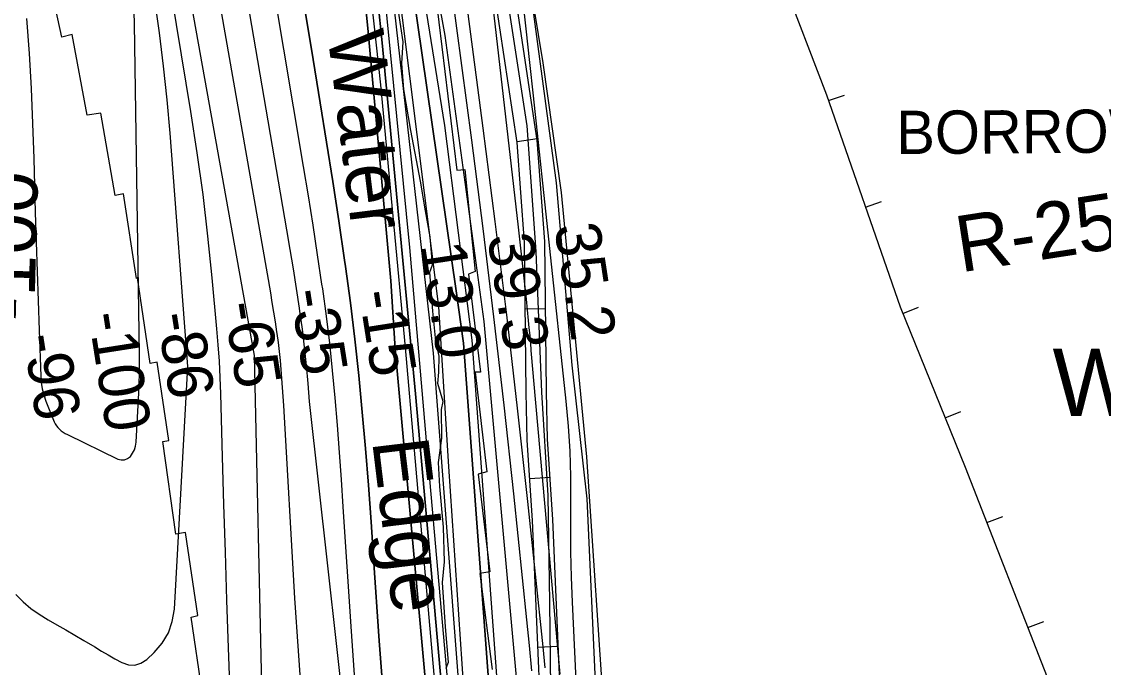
# Model space of a CAD drawing. Extents: x 3250478 to 3288318, y 788638 to 816472.
# Drawn here: x 3276625 to 3278223, y 802083 to 803037 of the extents above; entities that cross this region are included whole.
import ezdxf

# ---------------------------------------------------------------- set-up
doc = ezdxf.new("R2010")
doc.units = 0
for name, color, linetype in [('V-BORW-IDEN', 7, 'Continuous'), ('V-BORW-LINE', 7, 'Continuous'), ('V-RIVR-EDGE', 7, 'Continuous'), ('V-RIVR-IDEN', 7, 'Continuous'), ('V-RIVR-RANG', 7, 'Continuous'), ('V-RIVR-RANG-IDEN', 7, 'Continuous'), ('V-ROAD-CNTR', 7, 'Continuous'), ('V-RRAP-RVMT', 7, 'Continuous'), ('V-TOPO-DPTH', 7, 'Continuous'), ('V-TOPO-MAJR', 7, 'Continuous'), ('V-TOPO-MINR', 7, 'Continuous'), ('V-TOPO-MINR-IDEN', 7, 'Continuous'), ('V-TOPO-WATR', 7, 'Continuous')]:
    doc.layers.add(name, color=color, linetype=linetype)

msp = doc.modelspace()

# ---------------------------------------------------------------- linework, layer by layer
at = {"layer": 'V-BORW-LINE'}
for p, q in [((3277817.2, 802920.3), (3277840.9, 802928.5)), ((3277871.9, 802762.9), (3277895.5, 802771.1)), ((3277927, 802605.7), (3277950.2, 802615.1)), ((3277989.7, 802451.4), (3278012.9, 802460.8)), ((3278051.4, 802296.6), (3278074.6, 802305.7)), ((3278112, 802141.4), (3278135.3, 802150.5))]:
    msp.add_line(p, q, dxfattribs=at)
msp.add_lwpolyline([(3277709.1, 803437.5), (3277661.8, 803413.3), (3277651.6, 803403.3), (3277647.1, 803350), (3277748, 803102.6), (3277814.2, 802929), (3277923, 802615.5), (3278019.3, 802378.6), (3278144, 802059.4), (3278237.8, 801798.7)], dxfattribs=at)
msp.add_lwpolyline([(3277709.1, 803437.5), (3277661.8, 803413.3), (3277651.6, 803403.3), (3277647.1, 803350), (3277748, 803102.6), (3277814.2, 802929), (3277923, 802615.5), (3278019.3, 802378.6), (3278144, 802059.4), (3278237.8, 801798.7)], dxfattribs=at)
at = {"layer": 'V-RIVR-EDGE'}
msp.add_lwpolyline([(3277252.6, 802081.6), (3277255.7, 802090.3), (3277251.5, 802142.4), (3277246.9, 802208.1), (3277250, 802238.5), (3277248.4, 802289.8), (3277242.9, 802349.8), (3277241.2, 802385.5), (3277246.1, 802421.5), (3277245.7, 802463.7), (3277248, 802475.4), (3277240.2, 802502), (3277241.5, 802518.9), (3277242, 802542.4), (3277237.3, 802564.6), (3277232.6, 802608.9), (3277228.4, 802666.7), (3277232.4, 802677.6), (3277228.6, 802718.9), (3277222.1, 802757.6), (3277214.4, 802801.5), (3277200.3, 802876.3), (3277190, 802936.8), (3277187, 802975.4), (3277188.8, 803007.2), (3277182, 803052.8)], dxfattribs=at)
at = {"layer": 'V-ROAD-CNTR'}
for p, q in [((3277357.1, 802859.9), (3277386.7, 802864.4)), ((3277369.2, 802612.5), (3277399.2, 802612.8)), ((3277376, 802361.8), (3277406, 802363.8)), ((3277388.1, 802112.5), (3277418.1, 802113.7))]:
    msp.add_line(p, q, dxfattribs=at)
for points in [[(3277392.9, 801999.9), (3277380.1, 802299.7), (3277372.3, 802418.4), (3277370.5, 802489.6), (3277368.2, 802710.8), (3277357.3, 802858.4), (3277325.1, 803071), (3277305.5, 803189.6), (3277287.6, 803279.3), (3277276.5, 803353.1), (3277271.8, 803390.1), (3277271.1, 803434.6), (3277277.1, 803549.4), (3277286.9, 803719.9), (3277298.5, 803814.5), (3277311.1, 803899.7), (3277332.3, 803977.4), (3277357.7, 804085.9), (3277361.8, 804141.7)], [(3277378.5, 804141.4), (3277383.6, 804080), (3277359.8, 803996.6), (3277320, 803910.4), (3277296.3, 803561.3), (3277300.1, 803372.7), (3277314.9, 803252.3), (3277371.5, 802882.9), (3277384.8, 802697.3), (3277393.3, 802489.3), (3277402.6, 802336.8), (3277404.9, 802178.4), (3277406.7, 802052.1), (3277409.5, 801949.2), (3277423.1, 801871.7), (3277443.9, 801755.4), (3277461.3, 801657.6)], [(3277422.8, 802002.3), (3277410.1, 802301.3), (3277402.3, 802419.8), (3277400.5, 802490.1), (3277398.2, 802712.1), (3277387.1, 802861.8), (3277354.7, 803075.7), (3277335, 803195), (3277317.2, 803284.5), (3277306.2, 803357.2), (3277301.8, 803392.2), (3277301.1, 803434.1), (3277307.1, 803547.7), (3277316.8, 803717.2), (3277328.3, 803810.5), (3277340.5, 803893.5), (3277361.4, 803970), (3277387.4, 804081.3), (3277391.9, 804141)], [(3278330.5, 803712.4), (3278071.8, 803610.8), (3277877.9, 803542.4), (3277760.5, 803500.5), (3277665.5, 803466.7), (3277609.5, 803449.7), (3277566.7, 803439.7), (3277366.7, 803387.7), (3277346.3, 803375), (3277336.4, 803357.4), (3277336.4, 803334.5), (3277346.3, 803290.6), (3277379.2, 803066.6), (3277415.1, 802799), (3277438.2, 802529.4), (3277460.1, 802331.7), (3277473.4, 802040.2), (3277480.1, 801770.8), (3277492.8, 801679), (3277506.9, 801611.4), (3277520.6, 801531.3)], [(3277612.5, 801156.3), (3277539.9, 801504.7), (3277504.3, 801737.2), (3277487.3, 801991.8), (3277460.1, 802394), (3277422.8, 802784.4), (3277395.6, 802976.1), (3277361.7, 803183.2), (3277343, 803291.8), (3277343, 803330.9), (3277363.4, 803366.5), (3277397.3, 803388.6), (3277490.7, 803407.2), (3277701.1, 803461.6), (3278028.7, 803585.4), (3278332.5, 803712.5)]]:
    msp.add_lwpolyline(points, dxfattribs=at)
at = {"layer": 'V-RRAP-RVMT'}
for p, q in [((3276684.9, 803014.3), (3276654.7, 803151.6)), ((3277234.4, 803096.4), (3277268.1, 802817.7)), ((3276700.1, 803018.2), (3276684.9, 803014.3)), ((3276722.3, 802899), (3276700.1, 803018.2)), ((3276742.5, 802901.7), (3276722.3, 802899)), ((3276763.6, 802780.3), (3276742.5, 802901.7)), ((3277268.1, 802817.7), (3277279.8, 802818.7)), ((3277279.8, 802818.7), (3277295.2, 802667.6)), ((3276775.6, 802782.3), (3276763.6, 802780.3)), ((3276794.9, 802657.6), (3276775.6, 802782.3)), ((3276796.3, 802658.4), (3276794.9, 802657.6)), ((3276815.2, 802531.9), (3276796.3, 802658.4)), ((3277295.2, 802667.6), (3277285.6, 802663.8)), ((3277285.6, 802663.8), (3277303, 802518.7)), ((3276825.3, 802533.5), (3276815.2, 802531.9)), ((3276842.8, 802417.8), (3276825.3, 802533.5)), ((3277303, 802518.7), (3277295.3, 802518.9)), ((3277295.3, 802518.9), (3277312.3, 802371.5)), ((3276833.8, 802416.2), (3276842.8, 802417.8)), ((3276853.3, 802279.4), (3276833.8, 802416.2)), ((3277312.3, 802371.5), (3277299.6, 802368)), ((3277299.6, 802368), (3277317, 802223.9)), ((3276867.5, 802281.8), (3276853.3, 802279.4)), ((3276885.5, 802159.1), (3276867.5, 802281.8)), ((3277317, 802223.9), (3277302.2, 802221.3)), ((3277302.2, 802221.3), (3277320.5, 802079.4)), ((3276875.7, 802157), (3276885.5, 802159.1)), ((3276895.9, 802019.4), (3276875.7, 802157))]:
    msp.add_line(p, q, dxfattribs=at)
at = {"layer": 'V-TOPO-DPTH'}
for points in [[(3276892.9, 804781.3), (3277087.6, 804088.9), (3277094.1, 804039.6), (3277126.1, 803612.8), (3277153.9, 803239.6), (3277164.6, 803151.6), (3277233, 802546.8), (3277273.6, 802019.1), (3277277.9, 801899), (3277327.1, 801555.8), (3277348.5, 801405.7), (3277380.7, 801251.2), (3277384.9, 801221.2), (3277410.5, 800597.1)], [(3276892.9, 804781.3), (3277087.6, 804088.9), (3277094.1, 804039.6), (3277126.1, 803612.8), (3277153.9, 803239.6), (3277164.6, 803151.6), (3277233, 802546.8), (3277273.6, 802019.1), (3277277.9, 801899), (3277327.1, 801555.8), (3277348.5, 801405.7), (3277380.7, 801251.2), (3277384.9, 801221.2), (3277410.5, 800597.1)], [(3278043.5, 798542.7), (3277830.5, 799256.4), (3277566.9, 799908.5), (3277517.6, 800082.3), (3277468.3, 800241), (3277429.8, 800571.3), (3277421.2, 800642.1), (3277410.6, 800987.4), (3277400, 801210.5), (3277393.5, 801266.3), (3277350.7, 801538.7), (3277329.3, 801695.2), (3277325.1, 801815.3), (3277325.1, 801924.7), (3277278.1, 802561.8), (3277267.4, 802639), (3277188.2, 803185.9), (3277171.1, 803391.8), (3277162.6, 803604.2), (3277160.5, 803885.2), (3277160.6, 804026.7), (3277152, 804061), (3277098.4, 804232.6), (3276937.7, 804777.5)], [(3276847.8, 804710), (3276986.9, 804194.1), (3277031.9, 804016), (3277102.5, 803454.1), (3277138.9, 803192.4), (3277158.1, 803005.8), (3277207.3, 802486.7), (3277260.7, 801884), (3277305.7, 801504.4), (3277359.2, 801223.4), (3277382.6, 800685), (3277391.2, 800526.3), (3277412.5, 800204.6), (3277453.2, 799970.8), (3277491.8, 799816.3), (3277536.8, 799668.3), (3277575.4, 799580.4), (3277620.4, 799498.8), (3277676.1, 799421.6), (3277755.4, 799312.2), (3277770.4, 799280), (3277813.3, 799119.2), (3277974, 798523.5)], [(3277974, 798523.5), (3277813.3, 799119.2), (3277770.4, 799280), (3277755.4, 799312.2), (3277676.1, 799421.6), (3277620.4, 799498.8), (3277575.4, 799580.4), (3277536.8, 799668.3), (3277491.8, 799816.3), (3277453.2, 799970.8), (3277412.5, 800204.6), (3277391.2, 800526.3), (3277382.6, 800685), (3277359.2, 801223.4), (3277305.7, 801504.4), (3277260.7, 801884), (3277207.3, 802486.7), (3277158.1, 803005.8), (3277138.9, 803192.4), (3277102.5, 803454.1), (3277031.9, 804016), (3276986.9, 804194.1), (3276847.8, 804710)], [(3277354.8, 800674.3), (3277342, 800959.6), (3277324.9, 801247), (3277301.3, 801364.9), (3277271.4, 801568.7), (3277239.3, 801871.1), (3277177.3, 802553.2), (3277170.9, 802654), (3277136.7, 803027.2), (3277119.6, 803196.7), (3276980.4, 804005.3), (3276797.5, 804660.4)], [(3276797.5, 804660.4), (3276980.4, 804005.3), (3277119.6, 803196.7), (3277136.7, 803027.2), (3277170.9, 802654), (3277177.3, 802553.2), (3277239.3, 801871.1), (3277271.4, 801568.7), (3277301.3, 801364.9), (3277324.9, 801247), (3277342, 800959.6), (3277354.8, 800674.3)], [(3277121.2, 802014.3), (3277111.9, 802143), (3277100.5, 802319.7), (3277097.8, 802360.1), (3277094.9, 802400.4), (3277091.8, 802440.8), (3277088.5, 802481.1), (3277084.7, 802521.4), (3277080.4, 802561.7), (3277075.5, 802601.9), (3277070, 802642), (3277069, 802649), (3277062.6, 802692.5), (3277055.9, 802736), (3277049, 802779.5), (3277041.8, 802822.9), (3276997.7, 803084.9)], [(3277121.2, 802014.3), (3277111.9, 802143), (3277100.5, 802319.7), (3277097.8, 802360.1), (3277094.9, 802400.4), (3277091.8, 802440.8), (3277088.5, 802481.1), (3277084.7, 802521.4), (3277080.4, 802561.7), (3277075.5, 802601.9), (3277070, 802642), (3277069, 802649), (3277062.6, 802692.5), (3277055.9, 802736), (3277049, 802779.5), (3277041.8, 802822.9), (3276997.7, 803084.9)], [(3277162.2, 802006.9), (3277153.6, 802121.8), (3277145.3, 802243.8), (3277141.5, 802297.8), (3277137.5, 802351.9), (3277133.1, 802405.9), (3277128.5, 802459.9), (3277123.4, 802513.8), (3277117.6, 802567.7), (3277111, 802621.5), (3277103.7, 802675.2), (3277102.4, 802684.4), (3277093.9, 802742.6), (3277085.1, 802800.8), (3277075.9, 802858.9), (3277066.5, 802917), (3277053.3, 802996.4), (3277037.1, 803094.2)], [(3277037.1, 803094.2), (3277053.3, 802996.4), (3277066.5, 802917), (3277075.9, 802858.9), (3277085.1, 802800.8), (3277093.9, 802742.6), (3277102.4, 802684.4), (3277103.7, 802675.2), (3277111, 802621.5), (3277117.6, 802567.7), (3277123.4, 802513.8), (3277128.5, 802459.9), (3277133.1, 802405.9), (3277137.5, 802351.9), (3277141.5, 802297.8), (3277145.3, 802243.8), (3277153.6, 802121.8), (3277162.2, 802006.9)]]:
    msp.add_lwpolyline(points, dxfattribs=at)
at = {"layer": 'V-TOPO-MAJR'}
for points in [[(3277379.2, 802077.3), (3277375.5, 802115), (3277371.7, 802152.7), (3277352.3, 802339.2), (3277338.1, 802470.1), (3277323.1, 802600.8), (3277307.1, 802731.5), (3277290.3, 802862.1), (3277253.5, 803138.5)], [(3277117.8, 801870.4), (3277050.7, 802475.4), (3277048.6, 802502.2), (3277046.1, 802529), (3277043.3, 802555.7), (3277040, 802582.4), (3277036.4, 802609), (3277035.7, 802613.7), (3277031.4, 802642.7), (3277026.9, 802671.6), (3277022.2, 802700.5), (3277017.3, 802729.3), (3276950.1, 803121.3)], [(3276632.6, 803041.7), (3276636.2, 802990), (3276639.2, 802938.3), (3276641.5, 802886.5), (3276643.3, 802834.7), (3276645.5, 802754.8), (3276646.8, 802711.3), (3276648.1, 802667.9), (3276649.5, 802624.4), (3276651.1, 802580.9), (3276653.5, 802513), (3276654.3, 802503.6), (3276655.8, 802494.3), (3276658.2, 802485.3), (3276661.2, 802476.3), (3276673.3, 802445.6), (3276674.8, 802442.5), (3276676.6, 802439.6), (3276678.8, 802436.9), (3276681.2, 802434.5), (3276683.9, 802432.3), (3276686.8, 802430.3), (3276689.8, 802428.5), (3276692.8, 802426.8), (3276767.3, 802390.5), (3276772.4, 802389.2), (3276777.3, 802389.2), (3276781.8, 802391.1), (3276786, 802394.3), (3276789.3, 802399.1), (3276792, 802404.1), (3276793.6, 802409.6), (3276794.4, 802415.3), (3276798.2, 802488.5), (3276798.8, 802502.6), (3276799.2, 802516.7), (3276799.4, 802530.8), (3276799.3, 802545), (3276792.1, 803034.2), (3276791.7, 803050.5)]]:
    msp.add_lwpolyline(points, dxfattribs=at)
at = {"layer": 'V-TOPO-MINR'}
for points in [[(3277012.1, 804812.6), (3277098.5, 804462.1), (3277184.1, 804046), (3277201.2, 803831.5), (3277207.5, 803284.6), (3277220.4, 803181.6), (3277250.3, 803016.5), (3277308.1, 802593.9), (3277380.8, 801791.7), (3277395.7, 801493.6), (3277434.3, 801227.6), (3277440.6, 800976.7), (3277457.7, 800663.5), (3277476.9, 800455.5), (3277521.9, 800249.6), (3277620.5, 799940.7), (3277903.4, 799275.7), (3277929.1, 799177), (3277978.4, 798930.4), (3278074.4, 798551.2)], [(3278059.9, 798547.2), (3277851.9, 799275.7), (3277581.9, 799930), (3277496.2, 800262.4), (3277461.9, 800457.6), (3277447.5, 800598.2), (3277408.5, 801244.8), (3277389.3, 801375.6), (3277350.8, 801675.9), (3277342.2, 801869), (3277291, 802566), (3277250.3, 802883.5), (3277196.8, 803218.1), (3277181.8, 803456.2), (3277177.7, 803857.3), (3277173.4, 804028.9), (3277149.9, 804118.9), (3276984.3, 804796.1)], [(3278027.2, 798538.2), (3277935.5, 798806), (3277806.9, 799254.3), (3277796.2, 799290.8), (3277609.7, 799736.9), (3277513.3, 800009.3), (3277446.8, 800219.6), (3277436.2, 800393.3), (3277416.9, 800624.9), (3277391.4, 801225.5), (3277350.7, 801463.6), (3277288.6, 801905.4), (3277256.6, 802379.5), (3277241.6, 802615.4), (3277166.7, 803211.7), (3277145.4, 803477.6), (3277126.2, 803812.2), (3277113.4, 804043.9), (3277098.4, 804116.8), (3277002, 804462.2), (3276914.1, 804773.2)], [(3276937.7, 804777.5), (3277098.4, 804232.6), (3277152, 804061), (3277160.6, 804026.7), (3277160.5, 803885.2), (3277162.6, 803604.2), (3277171.1, 803391.8), (3277188.2, 803185.9), (3277267.4, 802639), (3277278.1, 802561.8), (3277325.1, 801924.7), (3277325.1, 801815.3), (3277329.3, 801695.2), (3277350.7, 801538.7), (3277393.5, 801266.3), (3277400, 801210.5), (3277410.6, 800987.4), (3277421.2, 800642.1), (3277429.8, 800571.3), (3277468.3, 800241), (3277517.6, 800082.3), (3277566.9, 799908.5), (3277830.5, 799256.4), (3278043.5, 798542.7)], [(3276847.8, 804710), (3276986.9, 804194.1), (3277031.9, 804016), (3277102.5, 803454.1), (3277138.9, 803192.4), (3277158.1, 803005.8), (3277207.3, 802486.7), (3277260.7, 801884), (3277305.7, 801504.4), (3277359.2, 801223.4), (3277382.6, 800685), (3277391.2, 800526.3), (3277412.5, 800204.6), (3277453.2, 799970.8), (3277491.8, 799816.3), (3277536.8, 799668.3), (3277575.4, 799580.4), (3277620.4, 799498.8), (3277676.1, 799421.6), (3277755.4, 799312.2), (3277770.4, 799280), (3277813.3, 799119.2), (3277974, 798523.5)], [(3276797.5, 804660.4), (3276980.4, 804005.3), (3277119.6, 803196.7), (3277136.7, 803027.2), (3277170.9, 802654), (3277177.3, 802553.2), (3277239.3, 801871.1), (3277271.4, 801568.7), (3277301.3, 801364.9), (3277324.9, 801247), (3277342, 800959.6), (3277354.8, 800674.3)], [(3277359.1, 800848), (3277339.9, 801247), (3277322.8, 801330.6), (3277294.9, 801519.4), (3277265, 801766), (3277245.7, 801948.4), (3277192.3, 802555.4), (3277155.9, 802943.6), (3277123.9, 803237.4), (3277051.1, 803715.7), (3277004, 804035.3), (3276989, 804097.5), (3276929, 804294.9)], [(3277397.6, 800650.7), (3277376.4, 801219.1), (3277369.9, 801253.4), (3277331.4, 801446.4), (3277269.3, 801899), (3277226.6, 802377.3), (3277198.8, 802703.3), (3277156, 803136.6), (3277145.3, 803205.2), (3277119.6, 803421.9), (3277081.2, 803921.6), (3277072.6, 804043.9), (3277064.1, 804086.8), (3277044.8, 804149)], [(3277398.8, 802082.1), (3277395.7, 802112.7), (3277372.9, 802327.9), (3277357.8, 802465.9), (3277341.9, 802603.9), (3277325, 802741.7), (3277307.3, 802879.5), (3277266.6, 803188)], [(3276938.8, 801896.8), (3276931.1, 802111.3), (3276928.6, 802182), (3276926.3, 802252.6), (3276924.1, 802323.3), (3276922.1, 802393.9), (3276919.5, 802487.1), (3276918.6, 802511.1), (3276917.4, 802535.2), (3276915.7, 802559.2), (3276913.8, 802583.2), (3276906.9, 802658.6), (3276900.5, 802720.2), (3276893.3, 802781.7), (3276884.8, 802843.1), (3276875.4, 802904.3), (3276840.4, 803117.1), (3276835.7, 803144), (3276830.6, 803170.8)], [(3276980.4, 802032.9), (3276969.3, 802543.7), (3276870.1, 803096.2), (3276862.8, 803135.3), (3276855.1, 803174.2)], [(3277039.5, 802028.9), (3277029.1, 802184.6), (3277012.5, 802469.6), (3277011.7, 802483), (3277010.8, 802496.3), (3277009.9, 802509.7), (3277008.9, 802523.1), (3277007.7, 802536.4), (3277006.3, 802549.7), (3277004.6, 802563), (3277002.8, 802576.3), (3277002.5, 802578.6), (3277000.3, 802593.1), (3276998, 802607.5), (3276995.6, 802621.9), (3276993.2, 802636.3), (3276901.6, 803158.3)], [(3277420.7, 802072.5), (3277382, 802506.7), (3277381, 802517.8), (3277380.1, 802528.9), (3277379.2, 802539.9), (3277378.2, 802551), (3277377.3, 802562.1), (3277376.3, 802573.2), (3277375.3, 802584.3), (3277374.2, 802595.3), (3277370.9, 802626.6), (3277368.1, 802653.2), (3277365.2, 802679.9), (3277362.3, 802706.6), (3277359.3, 802733.2), (3277311.5, 803150.1)], [(3277121.2, 802014.3), (3277111.9, 802143), (3277100.5, 802319.7), (3277097.8, 802360.1), (3277094.9, 802400.4), (3277091.8, 802440.8), (3277088.5, 802481.1), (3277084.7, 802521.4), (3277080.4, 802561.7), (3277075.5, 802601.9), (3277070, 802642), (3277069, 802649), (3277062.6, 802692.5), (3277055.9, 802736), (3277049, 802779.5), (3277041.8, 802822.9), (3276997.7, 803084.9)], [(3277162.2, 802006.9), (3277153.6, 802121.8), (3277145.3, 802243.8), (3277141.5, 802297.8), (3277137.5, 802351.9), (3277133.1, 802405.9), (3277128.5, 802459.9), (3277123.4, 802513.8), (3277117.6, 802567.7), (3277111, 802621.5), (3277103.7, 802675.2), (3277102.4, 802684.4), (3277093.9, 802742.6), (3277085.1, 802800.8), (3277075.9, 802858.9), (3277066.5, 802917), (3277053.3, 802996.4), (3277037.1, 803094.2)], [(3276616.8, 802190.2), (3276627.7, 802179.6), (3276639.1, 802169.7), (3276651.4, 802161), (3276664.3, 802153), (3276677.5, 802145.5), (3276690.8, 802137.9), (3276703.9, 802130.2), (3276717.1, 802122.4), (3276733.2, 802112.7), (3276743.2, 802106.7), (3276753.2, 802100.9), (3276763.2, 802095.1), (3276773.3, 802089.5), (3276783, 802086.4), (3276792.5, 802085.7), (3276801.5, 802088.7), (3276810.3, 802094), (3276821.2, 802104.3), (3276833, 802118.4), (3276842.3, 802133.6), (3276847.9, 802150.5), (3276851, 802168.5), (3276870.7, 802527.3), (3276844.5, 802872.3), (3276840.1, 802921.7), (3276835.1, 802971.1), (3276828.9, 803020.3), (3276821.9, 803069.5)], [(3277446.2, 802032), (3277439.1, 802179), (3277437.6, 802216.1), (3277436.7, 802253.3), (3277436.4, 802290.5), (3277436.6, 802327.7), (3277436.4, 802364.9), (3277435.4, 802402.1), (3277433, 802439.2), (3277429.7, 802476.2), (3277381.5, 802927.2), (3277376.1, 802976.9), (3277370.7, 803026.5), (3277365.2, 803076.2)]]:
    msp.add_lwpolyline(points, dxfattribs=at)
at = {"layer": 'V-TOPO-WATR'}
msp.add_lwpolyline([(3276892.9, 804781.3), (3277087.6, 804088.9), (3277094.1, 804039.6), (3277126.1, 803612.8), (3277153.9, 803239.6), (3277164.6, 803151.6), (3277233, 802546.8), (3277273.6, 802019.1), (3277277.9, 801899), (3277327.1, 801555.8), (3277348.5, 801405.7), (3277380.7, 801251.2), (3277384.9, 801221.2), (3277410.5, 800597.1)], dxfattribs=at)

# ---------------------------------------------------------------- texts
at = {"layer": 'V-BORW-IDEN'}
msp.add_text('BORROW PIT', height=64, rotation=0.3806, dxfattribs=at).set_placement((3277917.6, 802841.2))
at = {"layer": 'V-RIVR-IDEN'}
for s, rotation, p in [('Water ', 277.0155, (3277077, 803018.9)), (' Edge', 276.8889, (3277139.3, 802447.8))]:
    msp.add_text(s, height=83, rotation=rotation, dxfattribs=at).set_placement(p)
msp.add_text('Water', height=100, dxfattribs=at).set_placement((3278148.2, 802453.9))
at = {"layer": 'V-RIVR-RANG'}
for s, rotation, p in [('35.2', 278.6783, (3277412, 802735)), ('39.3', 278.6783, (3277313.2, 802719.7)), ('13.0', 278.6783, (3277213.9, 802707.2)), ('-35', 278.9214, (3277021.7, 802638.8)), ('-15', 278.9214, (3277123.2, 802636.9)), ('-100', 278.9214, (3276723.4, 802604.5)), ('-86', 278.9214, (3276824.7, 802604)), ('-65', 278.9214, (3276923.5, 802619.8)), ('-96', 278.9214, (3276627.3, 802572.3))]:
    msp.add_text(s, height=67, rotation=rotation, dxfattribs=at).set_placement(p)
at = {"layer": 'V-RIVR-RANG-IDEN'}
msp.add_text('R-259.45', height=83, rotation=8.8217, dxfattribs=at).set_placement((3278012.5, 802666.3))
at = {"layer": 'V-TOPO-MINR-IDEN'}
msp.add_text('-100', height=83, rotation=88.5383, dxfattribs=at).set_placement((3276643.8, 802593.1))

doc.saveas('drawing.dxf')
